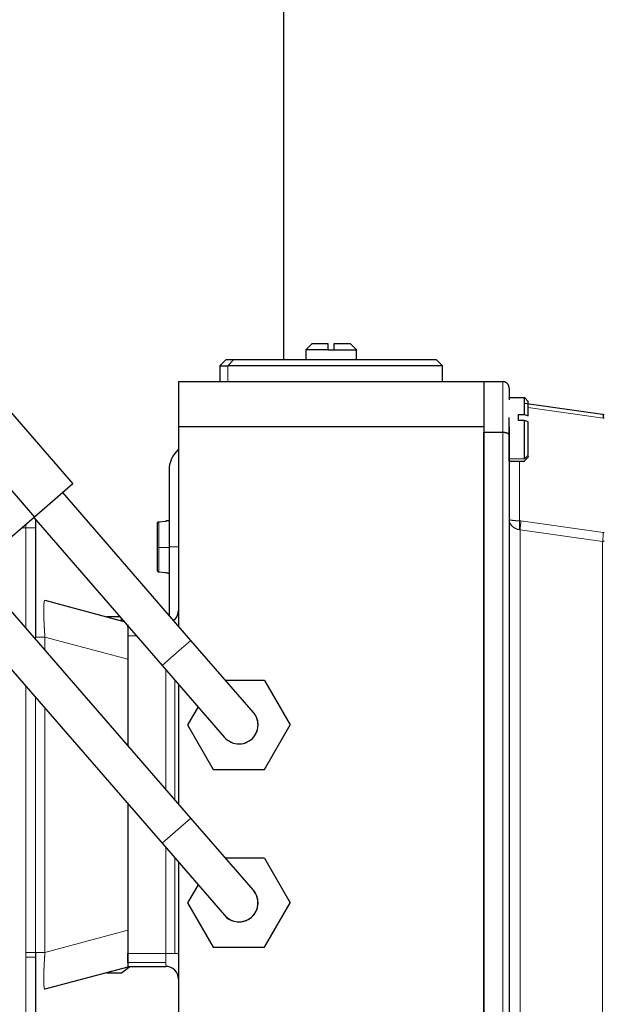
# Model space of a CAD drawing. Header units: inches. Extents: x 0 to 20790, y -12 to 14700.
# Tile 272 of 436: x 11370 to 11461, y 5593 to 5748. Entities that reach past the tile are written whole.
import ezdxf

# ---------------------------------------------------------------- set-up
doc = ezdxf.new("R2010")
doc.units = ezdxf.units.IN
doc.layers.add('1', color=7, linetype='Continuous', true_color=0xffffff)
doc.layers.add('254', color=7, linetype='Continuous', true_color=0xffffff)
doc.styles.add('latin_extended', font='simplex.shx')
doc.dimstyles.get("Standard").update_dxf_attribs({"dimtxt": 0.18, "dimasz": 0.18, "dimexe": 0.18, "dimexo": 0.0625, "dimgap": 0.09, "dimtad": 0, "dimtih": 1, "dimtoh": 1, "dimdec": 4, "dimzin": 0, "dimdsep": 46, "dimtxsty": 'Standard', "dimcen": 0.09, "dimadec": 0, "dimazin": 0, "dimtfac": 1, "dimtdec": 4, "dimtofl": 0, "dimtmove": 0, "dimatfit": 3, "dimfxl": 1, "dimtolj": 1, "dimtzin": 0, "dimarcsym": 0})

# ---------------------------------------------------------------- blocks, each defined once
blk = doc.blocks.new('_U0')
at = {"layer": '254', "color": 3, "linetype": 'Continuous', "lineweight": 13, "transparency": 16777216}
for p, q in [((10849.28, 6803.37), (11850.52, 6803.37)), ((11815.52, 6680.87), (11815.52, 4494.37)), ((10021.49, 4371.87), (11850.52, 4371.87))]:
    blk.add_line(p, q, dxfattribs=at)
at = {"layer": '254', "color": 3, "transparency": 16777216}
for points in [[(11835.94, 6680.87), (11795.11, 6680.87), (11815.52, 6803.37)], [(11795.11, 4494.37), (11835.94, 4494.37), (11815.52, 4371.87)]]:
    blk.add_solid(points, dxfattribs=at)
at = {"layer": 'Defpoints', "color": 0, "transparency": 16777216}
for p in [(10814.28, 6803.37), (9986.49, 4371.87), (11815.52, 4371.87)]:
    blk.add_point(p, dxfattribs=at)
at = {"layer": '254', "color": 2, "lineweight": 13, "transparency": 16777216, "insert": (11631.77, 5371.79), "char_height": 122.5, "attachment_point": 1, "rotation": 90, "style": 'latin_extended'}
blk.add_mtext('\\A1;2432', dxfattribs=at)

msp = doc.modelspace()

# ---------------------------------------------------------------- linework, layer by layer
at = {"layer": '1', "color": 2, "linetype": 'Continuous', "lineweight": 25}
for p, q in [((11410.99, 5752.375), (11410.99, 5694.374)), ((11415.49, 5696.874), (11414.49, 5695.874)), ((11421.49, 5696.874), (11422.49, 5695.874)), ((11414.49, 5695.874), (11414.49, 5694.374)), ((11417.99, 5695.874), (11414.49, 5695.874)), ((11418.99, 5695.874), (11422.49, 5695.874)), ((11422.49, 5694.374), (11422.49, 5695.874)), ((11401.99, 5694.374), (11400.99, 5693.374)), ((11400.99, 5693.374), (11400.99, 5690.874)), ((11400.99, 5693.374), (11402.255, 5693.374)), ((11401.99, 5694.374), (11403.183, 5694.374)), ((11435.99, 5693.374), (11402.255, 5693.374)), ((11403.183, 5694.374), (11434.99, 5694.374)), ((11435.99, 5693.374), (11434.99, 5694.374)), ((11435.99, 5690.874), (11435.99, 5693.374)), ((11394.49, 5690.874), (11394.49, 5683.774)), ((11442.49, 5690.874), (11442.49, 5683.774)), ((11442.49, 5690.874), (11445.49, 5690.874)), ((11446.49, 5689.874), (11446.49, 5688.308)), ((11449.54, 5687.724), (11448.888, 5688.377)), ((11448.89, 5685.695), (11448.89, 5688.308)), ((11448.891, 5687.475), (11461.186, 5685.747)), ((11368.039, 5686.139), (11377.868, 5674.808)), ((11447.99, 5685.695), (11448.89, 5685.695)), ((11448.89, 5684.767), (11447.99, 5684.767)), ((11448.89, 5678.736), (11448.89, 5684.767)), ((11461.465, 5685.125), (11461.298, 5685.153)), ((11394.49, 5683.774), (11394.49, 5652.402)), ((11442.49, 5683.774), (11442.49, 5567.974)), ((11445.49, 5682.874), (11442.49, 5682.874)), ((11442.49, 5568.874), (11442.49, 5682.874)), ((11446.49, 5683.765), (11446.49, 5682.46)), ((11446.49, 5682.46), (11446.49, 5569.289)), ((11361.996, 5680.896), (11371.825, 5669.566)), ((11446.49, 5678.374), (11448.89, 5678.374)), ((11448.763, 5678.247), (11449.618, 5679.102)), ((11392.99, 5676.874), (11392.99, 5664.874)), ((11377.868, 5674.808), (11371.825, 5669.566)), ((11396.427, 5650.171), (11376.262, 5673.415)), ((11371.825, 5669.566), (11362.307, 5661.309)), ((11371.73, 5669.483), (11391.895, 5646.239)), ((11371.99, 5669.183), (11371.99, 5667.874)), ((11391.373, 5668.82), (11392.49, 5668.919)), ((11392.49, 5668.888), (11391.373, 5668.79)), ((11392.99, 5668.993), (11392.49, 5668.949)), ((11371.99, 5667.874), (11371.99, 5651.434)), ((11392.99, 5664.874), (11392.99, 5654.132)), ((11396.427, 5622.171), (11362.402, 5661.392)), ((11391.373, 5660.929), (11392.49, 5660.83)), ((11357.869, 5657.461), (11391.895, 5618.239)), ((11373.473, 5656.477), (11385.902, 5653.147)), ((11385.271, 5653.874), (11383.186, 5653.874)), ((11385.49, 5653.258), (11385.49, 5653.621)), ((11393.905, 5653.46), (11393.717, 5653.295)), ((11386.49, 5652.289), (11386.49, 5652.469)), ((11386.49, 5652.289), (11386.49, 5650.874)), ((11386.49, 5650.874), (11386.49, 5647.193)), ((11406.257, 5638.84), (11396.427, 5650.171)), ((11386.49, 5647.194), (11386.49, 5633.625)), ((11391.895, 5646.239), (11401.724, 5634.908)), ((11408.032, 5643.874), (11401.889, 5643.874)), ((11408.032, 5643.874), (11412.073, 5636.874)), ((11394.49, 5643.246), (11394.49, 5624.403)), ((11397.55, 5639.72), (11395.908, 5636.874)), ((11395.908, 5636.874), (11399.949, 5629.874)), ((11408.032, 5629.874), (11412.073, 5636.874)), ((11399.949, 5629.874), (11408.032, 5629.874)), ((11386.49, 5624.469), (11386.49, 5604.555)), ((11406.257, 5610.84), (11396.427, 5622.171)), ((11391.895, 5618.239), (11401.724, 5606.908)), ((11408.032, 5615.874), (11401.889, 5615.874)), ((11408.032, 5615.874), (11412.073, 5608.874)), ((11394.49, 5615.248), (11394.49, 5567.974)), ((11397.55, 5611.72), (11395.908, 5608.874)), ((11395.908, 5608.874), (11399.949, 5601.874)), ((11408.032, 5601.874), (11412.073, 5608.874)), ((11386.49, 5604.556), (11386.49, 5600.874)), ((11386.49, 5599.46), (11386.49, 5600.874)), ((11399.949, 5601.874), (11408.032, 5601.874)), ((11371.99, 5600.314), (11371.99, 5583.874)), ((11385.49, 5597.874), (11386.824, 5598.874)), ((11386.49, 5599.46), (11386.49, 5598.874)), ((11386.49, 5598.874), (11392.49, 5598.874)), ((11386.49, 5598.76), (11373.473, 5595.272)), ((11383.186, 5597.874), (11385.49, 5597.874))]:
    msp.add_line(p, q, dxfattribs=at)
at = {"layer": '1', "color": 110, "linetype": 'Continuous', "lineweight": 13}
for p, q in [((11402.255, 5693.374), (11403.183, 5694.374)), ((11402.255, 5690.874), (11402.255, 5693.374)), ((11445.49, 5682.874), (11445.49, 5690.874)), ((11461.298, 5685.153), (11449.491, 5686.813)), ((11445.49, 5568.874), (11445.49, 5682.874)), ((11448.89, 5678.736), (11446.49, 5678.736)), ((11448.101, 5668.974), (11448.101, 5678.374)), ((11448.89, 5678.736), (11449.49, 5679.292)), ((11391.373, 5664.773), (11391.373, 5668.79)), ((11448.324, 5668.949), (11461.298, 5667.126)), ((11369.876, 5667.874), (11370.49, 5667.874)), ((11370.49, 5667.874), (11370.49, 5668.408)), ((11371.99, 5667.874), (11370.49, 5667.874)), ((11370.49, 5652.068), (11370.49, 5667.874)), ((11461.186, 5665.739), (11448.212, 5667.562)), ((11448.212, 5584.187), (11448.212, 5667.562)), ((11461.186, 5586.01), (11461.186, 5665.739)), ((11391.373, 5660.929), (11391.373, 5664.773)), ((11391.373, 5664.773), (11392.99, 5664.77)), ((11392.99, 5664.874), (11394.49, 5664.874)), ((11386.647, 5652.289), (11386.49, 5652.289)), ((11371.991, 5650.682), (11371.991, 5650.339)), ((11386.49, 5647.194), (11373.473, 5650.682)), ((11373.473, 5650.682), (11373.473, 5648.63)), ((11386.49, 5650.874), (11387.874, 5650.874)), ((11394.561, 5648.552), (11396.427, 5650.171)), ((11391.895, 5646.239), (11394.561, 5648.552)), ((11392.49, 5626.708), (11392.49, 5645.552)), ((11393.905, 5643.922), (11393.905, 5625.079)), ((11370.491, 5601.067), (11370.491, 5642.912)), ((11371.991, 5641.183), (11371.991, 5601.067)), ((11373.473, 5639.474), (11373.473, 5601.067)), ((11391.895, 5618.239), (11396.427, 5622.171)), ((11392.49, 5600.874), (11392.49, 5617.553)), ((11393.905, 5615.923), (11393.905, 5600.874)), ((11386.49, 5604.555), (11373.473, 5601.067)), ((11393.905, 5600.874), (11392.49, 5600.874)), ((11392.49, 5600.874), (11392.49, 5599.46)), ((11394.49, 5600.874), (11393.905, 5600.874)), ((11370.49, 5583.874), (11370.49, 5600.314)), ((11392.49, 5599.46), (11386.49, 5599.46)), ((11392.49, 5598.874), (11392.49, 5599.46))]:
    msp.add_line(p, q, dxfattribs=at)
at = {"layer": '1', "color": 2, "linetype": 'Continuous', "lineweight": 25}
for centre, radius, start, end in [((11397.49, 5676.874), 4.5, 131.81091, 180), ((11392.49, 5654.874), 2, 315, 0), ((11403.99, 5636.874), 3, 0, 40.94437), ((11403.99, 5636.874), 3, 321.1187, 40.94308), ((11403.99, 5636.874), 3, 321.11438, 0), ((11403.99, 5636.874), 3, 220.93745, 321.1187), ((11403.99, 5608.874), 3, 220.94234, 40.94234), ((11403.99, 5608.874), 3, 0, 40.94437), ((11403.99, 5608.874), 3, 220.93875, 0), ((11392.49, 5596.874), 2, 45, 90), ((11392.49, 5596.874), 2, 0, 45)]:
    msp.add_arc(centre, radius, start, end, dxfattribs=at)
for points, degree in [([(11415.49, 5696.874), (11415.491, 5696.874), (11415.493, 5696.874)], 2), ([(11417.99, 5696.874), (11417.99, 5695.874)], 1), ([(11418.99, 5695.874), (11418.99, 5696.874)], 1), ([(11421.488, 5696.874), (11421.49, 5696.874), (11421.491, 5696.874)], 2), ([(11417.99, 5695.874), (11418.156, 5695.874), (11418.324, 5695.874), (11418.491, 5695.874)], 3), ([(11418.491, 5695.874), (11418.658, 5695.874), (11418.825, 5695.874), (11418.99, 5695.874)], 3), ([(11394.49, 5690.874), (11442.49, 5690.874)], 1), ([(11448.89, 5688.308), (11446.49, 5688.308)], 1), ([(11447.99, 5685.24), (11447.99, 5685.395), (11447.99, 5685.547), (11447.99, 5685.695)], 3), ([(11446.49, 5678.736), (11446.49, 5679.094), (11446.49, 5680.511), (11446.49, 5682.309), (11446.49, 5684.322), (11446.49, 5685.233)], 2), ([(11447.99, 5684.767), (11447.99, 5684.928), (11447.99, 5685.086), (11447.99, 5685.24)], 3), ([(11442.49, 5683.774), (11394.49, 5683.774)], 1), ([(11446.49, 5678.386), (11446.49, 5678.383), (11446.49, 5678.736)], 2), ([(11391.19, 5661.161), (11391.19, 5668.619)], 1), ([(11391.19, 5661.13), (11391.19, 5661.247), (11391.19, 5662.135), (11391.19, 5664.77), (11391.19, 5667.455), (11391.19, 5668.428), (11391.19, 5668.588)], 3), ([(11392.49, 5668.948), (11392.49, 5668.943), (11392.49, 5668.923), (11392.49, 5668.888)], 3), ([(11448.212, 5667.562), (11448.175, 5667.573), (11448.138, 5667.581), (11448.101, 5667.587)], 3), ([(11461.465, 5665.72), (11461.373, 5665.725), (11461.28, 5665.731), (11461.186, 5665.739)], 3), ([(11392.49, 5660.83), (11392.49, 5660.805), (11392.49, 5660.796), (11392.49, 5660.801)], 3), ([(11392.49, 5660.799), (11392.99, 5660.756)], 1), ([(11386.49, 5604.555), (11386.49, 5603.389), (11386.49, 5601.281), (11386.49, 5599.647), (11386.49, 5598.76), (11386.49, 5598.76)], 2)]:
    msp.add_open_spline(points, degree=degree, dxfattribs=at)
for points, degree, knots in [([(11415.493, 5696.874), (11415.542, 5696.874), (11416.58, 5696.874), (11417.495, 5696.874), (11417.99, 5696.874)], 2, [0, 0, 0, 0.5, 0.75, 1, 1, 1]), ([(11418.99, 5696.874), (11419.485, 5696.874), (11420.4, 5696.874), (11421.439, 5696.874), (11421.488, 5696.874)], 2, [0, 0, 0, 0.25, 0.5, 1, 1, 1]), ([(11446.49, 5689.874), (11446.49, 5689.879), (11446.49, 5689.889), (11446.49, 5689.904), (11446.49, 5689.918), (11446.489, 5689.932), (11446.488, 5689.946), (11446.487, 5689.96), (11446.486, 5689.973), (11446.484, 5689.987), (11446.483, 5690), (11446.481, 5690.012), (11446.479, 5690.025), (11446.477, 5690.037), (11446.475, 5690.049), (11446.473, 5690.061), (11446.471, 5690.073), (11446.468, 5690.084), (11446.466, 5690.095), (11446.463, 5690.106), (11446.461, 5690.117), (11446.458, 5690.127), (11446.455, 5690.137), (11446.453, 5690.147), (11446.45, 5690.157), (11446.447, 5690.166), (11446.444, 5690.175), (11446.441, 5690.184), (11446.438, 5690.193), (11446.435, 5690.202), (11446.432, 5690.21), (11446.43, 5690.218), (11446.427, 5690.226), (11446.424, 5690.234), (11446.421, 5690.241), (11446.418, 5690.248), (11446.405, 5690.279), (11446.381, 5690.332), (11446.341, 5690.403), (11446.297, 5690.467), (11446.25, 5690.526), (11446.21, 5690.57), (11446.176, 5690.603), (11446.15, 5690.626), (11446.124, 5690.648), (11446.097, 5690.67), (11446.069, 5690.69), (11446.041, 5690.709), (11446.011, 5690.728), (11445.982, 5690.745), (11445.952, 5690.761), (11445.921, 5690.776), (11445.891, 5690.79), (11445.859, 5690.803), (11445.828, 5690.815), (11445.797, 5690.826), (11445.766, 5690.835), (11445.734, 5690.844), (11445.703, 5690.851), (11445.672, 5690.857), (11445.641, 5690.863), (11445.61, 5690.867), (11445.58, 5690.87), (11445.55, 5690.873), (11445.52, 5690.874), (11445.5, 5690.874), (11445.49, 5690.874)], 3, [0, 0, 0, 0, 0.0097989, 0.019458, 0.0289767, 0.0383541, 0.0475895, 0.0566824, 0.0656322, 0.0744385, 0.0831008, 0.0916187, 0.099992, 0.1082204, 0.1163037, 0.1242418, 0.1320346, 0.139682, 0.147184, 0.1545407, 0.1617521, 0.1688183, 0.1757394, 0.1825157, 0.1891473, 0.1956344, 0.2019773, 0.2081762, 0.2142315, 0.2201434, 0.2259123, 0.2315386, 0.2370225, 0.2423645, 0.2475649, 0.2526241, 0.2575426, 0.3129843, 0.3659777, 0.4164708, 0.464443, 0.5099024, 0.5318744, 0.5538066, 0.57569, 0.5975107, 0.6192545, 0.6409074, 0.6624549, 0.6838827, 0.7051766, 0.7263225, 0.7473066, 0.7681155, 0.7887362, 0.8091559, 0.8293628, 0.8493453, 0.8690928, 0.8885952, 0.9078432, 0.9268283, 0.9455429, 0.9639802, 0.9821342, 1, 1, 1, 1]), ([(11446.49, 5688.306), (11446.49, 5688.364), (11446.49, 5688.379), (11446.49, 5688.013)], 2, [0, 0, 0, 0.2752638, 1, 1, 1]), ([(11448.89, 5685.695), (11448.994, 5685.656), (11449.194, 5685.581), (11449.394, 5685.506), (11449.49, 5685.47)], 3, [0, 0, 0, 0, 0.5156033, 1, 1, 1, 1]), ([(11461.186, 5685.747), (11461.197, 5685.745), (11461.217, 5685.742), (11461.249, 5685.738), (11461.28, 5685.733), (11461.311, 5685.728), (11461.342, 5685.723), (11461.373, 5685.717), (11461.403, 5685.711), (11461.434, 5685.706), (11461.455, 5685.702), (11461.465, 5685.7)], 3, [0, 0, 0, 0, 0.1113068, 0.2225658, 0.3337767, 0.4449387, 0.5560515, 0.6671146, 0.7781273, 0.8890893, 1, 1, 1, 1]), ([(11461.186, 5685.747), (11461.204, 5685.744), (11461.228, 5685.722), (11461.253, 5685.656), (11461.269, 5685.588), (11461.282, 5685.503), (11461.294, 5685.369), (11461.298, 5685.245), (11461.298, 5685.153)], 3, [0, 0, 0, 0, 0.25, 0.375, 0.5, 0.625, 0.75, 1, 1, 1, 1]), ([(11449.49, 5684.542), (11449.394, 5684.578), (11449.194, 5684.654), (11448.994, 5684.729), (11448.89, 5684.767)], 3, [0, 0, 0, 0, 0.4843967, 1, 1, 1, 1]), ([(11446.49, 5682.46), (11446.49, 5682.462), (11446.49, 5682.466), (11446.49, 5682.472), (11446.49, 5682.478), (11446.489, 5682.484), (11446.488, 5682.49), (11446.487, 5682.496), (11446.486, 5682.501), (11446.484, 5682.507), (11446.483, 5682.512), (11446.481, 5682.517), (11446.479, 5682.522), (11446.477, 5682.527), (11446.475, 5682.532), (11446.473, 5682.537), (11446.471, 5682.542), (11446.468, 5682.547), (11446.466, 5682.551), (11446.463, 5682.556), (11446.461, 5682.56), (11446.458, 5682.565), (11446.455, 5682.569), (11446.453, 5682.573), (11446.45, 5682.577), (11446.447, 5682.581), (11446.444, 5682.585), (11446.441, 5682.589), (11446.438, 5682.592), (11446.435, 5682.596), (11446.432, 5682.599), (11446.43, 5682.603), (11446.427, 5682.606), (11446.424, 5682.609), (11446.421, 5682.612), (11446.418, 5682.615), (11446.405, 5682.628), (11446.381, 5682.65), (11446.341, 5682.679), (11446.297, 5682.706), (11446.25, 5682.73), (11446.21, 5682.748), (11446.176, 5682.762), (11446.15, 5682.772), (11446.124, 5682.781), (11446.097, 5682.789), (11446.069, 5682.798), (11446.041, 5682.806), (11446.011, 5682.813), (11445.982, 5682.82), (11445.952, 5682.827), (11445.921, 5682.833), (11445.891, 5682.839), (11445.859, 5682.844), (11445.828, 5682.849), (11445.797, 5682.853), (11445.766, 5682.857), (11445.734, 5682.861), (11445.703, 5682.864), (11445.672, 5682.867), (11445.641, 5682.869), (11445.61, 5682.871), (11445.58, 5682.873), (11445.55, 5682.874), (11445.52, 5682.874), (11445.5, 5682.874), (11445.49, 5682.874)], 3, [0, 0, 0, 0, 0.0097989, 0.019458, 0.0289767, 0.0383541, 0.0475895, 0.0566824, 0.0656322, 0.0744385, 0.0831008, 0.0916187, 0.099992, 0.1082204, 0.1163037, 0.1242418, 0.1320346, 0.139682, 0.147184, 0.1545407, 0.1617521, 0.1688183, 0.1757394, 0.1825157, 0.1891473, 0.1956344, 0.2019773, 0.2081762, 0.2142315, 0.2201434, 0.2259123, 0.2315386, 0.2370225, 0.2423645, 0.2475649, 0.2526241, 0.2575426, 0.3129843, 0.3659777, 0.4164708, 0.464443, 0.5099024, 0.5318744, 0.5538066, 0.57569, 0.5975107, 0.6192545, 0.6409074, 0.6624549, 0.6838827, 0.7051766, 0.7263225, 0.7473066, 0.7681155, 0.7887362, 0.8091559, 0.8293628, 0.8493453, 0.8690928, 0.8885952, 0.9078432, 0.9268283, 0.9455429, 0.9639802, 0.9821342, 1, 1, 1, 1]), ([(11391.19, 5668.619), (11391.19, 5668.621), (11391.191, 5668.626), (11391.191, 5668.633), (11391.191, 5668.639), (11391.192, 5668.646), (11391.193, 5668.653), (11391.194, 5668.659), (11391.196, 5668.665), (11391.197, 5668.671), (11391.199, 5668.677), (11391.201, 5668.683), (11391.203, 5668.688), (11391.205, 5668.693), (11391.207, 5668.698), (11391.209, 5668.703), (11391.211, 5668.708), (11391.213, 5668.712), (11391.215, 5668.716), (11391.217, 5668.72), (11391.22, 5668.724), (11391.222, 5668.727), (11391.224, 5668.73), (11391.226, 5668.734), (11391.228, 5668.736), (11391.23, 5668.739), (11391.232, 5668.742), (11391.233, 5668.744), (11391.235, 5668.746), (11391.237, 5668.748), (11391.238, 5668.75), (11391.239, 5668.751), (11391.241, 5668.752), (11391.242, 5668.754), (11391.246, 5668.758), (11391.253, 5668.766), (11391.265, 5668.776), (11391.277, 5668.785), (11391.29, 5668.794), (11391.303, 5668.801), (11391.317, 5668.807), (11391.331, 5668.812), (11391.345, 5668.816), (11391.359, 5668.819), (11391.368, 5668.82), (11391.373, 5668.82)], 3, [0, 0, 0, 0, 0.0236378, 0.0469578, 0.0699295, 0.0925235, 0.1147114, 0.1364665, 0.157763, 0.1785769, 0.1988854, 0.2186675, 0.2379034, 0.2565751, 0.2746661, 0.292161, 0.3090462, 0.3253095, 0.3409396, 0.3559269, 0.3702628, 0.3839397, 0.396951, 0.4092913, 0.4209557, 0.4319402, 0.4422416, 0.4518571, 0.4607847, 0.4690225, 0.4765693, 0.4834241, 0.4895863, 0.4950553, 0.499831, 0.5515189, 0.6032063, 0.6547462, 0.7059934, 0.7568065, 0.807051, 0.8566012, 0.9053424, 0.9531717, 1, 1, 1, 1]), ([(11391.373, 5668.79), (11391.371, 5668.789), (11391.366, 5668.789), (11391.358, 5668.788), (11391.351, 5668.786), (11391.344, 5668.785), (11391.336, 5668.783), (11391.329, 5668.781), (11391.322, 5668.778), (11391.314, 5668.775), (11391.307, 5668.772), (11391.3, 5668.769), (11391.293, 5668.765), (11391.286, 5668.761), (11391.279, 5668.756), (11391.273, 5668.752), (11391.266, 5668.747), (11391.26, 5668.742), (11391.254, 5668.736), (11391.248, 5668.731), (11391.244, 5668.726), (11391.241, 5668.722), (11391.238, 5668.719), (11391.235, 5668.715), (11391.231, 5668.71), (11391.227, 5668.705), (11391.223, 5668.699), (11391.219, 5668.692), (11391.214, 5668.684), (11391.21, 5668.675), (11391.205, 5668.665), (11391.201, 5668.654), (11391.198, 5668.642), (11391.195, 5668.63), (11391.192, 5668.616), (11391.191, 5668.602), (11391.191, 5668.593), (11391.19, 5668.588)], 3, [0, 0, 0, 0, 0.0244363, 0.0491593, 0.0741576, 0.0994186, 0.1249288, 0.1506737, 0.1766377, 0.2028043, 0.2291564, 0.2556757, 0.2823435, 0.3091403, 0.336046, 0.3630402, 0.3901021, 0.4172106, 0.4443443, 0.4714821, 0.4986028, 0.5093044, 0.5229555, 0.5395508, 0.5590799, 0.5815247, 0.6068572, 0.6350362, 0.666005, 0.6996875, 0.7359859, 0.7747782, 0.8159157, 0.8592226, 0.9044957, 0.9515056, 1, 1, 1, 1]), ([(11391.373, 5660.959), (11391.371, 5660.959), (11391.366, 5660.96), (11391.359, 5660.961), (11391.351, 5660.962), (11391.344, 5660.964), (11391.337, 5660.966), (11391.329, 5660.968), (11391.322, 5660.971), (11391.315, 5660.974), (11391.307, 5660.977), (11391.3, 5660.98), (11391.293, 5660.984), (11391.286, 5660.988), (11391.28, 5660.992), (11391.273, 5660.997), (11391.267, 5661.002), (11391.26, 5661.007), (11391.254, 5661.012), (11391.249, 5661.018), (11391.244, 5661.023), (11391.241, 5661.027), (11391.238, 5661.03), (11391.235, 5661.034), (11391.231, 5661.038), (11391.227, 5661.044), (11391.223, 5661.05), (11391.219, 5661.057), (11391.214, 5661.065), (11391.21, 5661.074), (11391.205, 5661.084), (11391.201, 5661.095), (11391.198, 5661.107), (11391.195, 5661.119), (11391.192, 5661.133), (11391.191, 5661.146), (11391.191, 5661.156), (11391.19, 5661.161)], 3, [0, 0, 0, 0, 0.0244745, 0.0492329, 0.0742634, 0.0995535, 0.1250891, 0.1508557, 0.1768374, 0.2030176, 0.2293788, 0.2559028, 0.2825704, 0.3093623, 0.3362581, 0.3632373, 0.390279, 0.4173622, 0.4444654, 0.4715675, 0.4986472, 0.5093681, 0.5230353, 0.5396438, 0.5591831, 0.5816351, 0.6069718, 0.6351523, 0.6661195, 0.6997976, 0.7360888, 0.7748709, 0.8159955, 0.8592866, 0.904541, 0.9515296, 1, 1, 1, 1]), ([(11391.19, 5661.13), (11391.19, 5661.128), (11391.191, 5661.123), (11391.191, 5661.116), (11391.191, 5661.109), (11391.192, 5661.103), (11391.193, 5661.096), (11391.194, 5661.09), (11391.196, 5661.084), (11391.197, 5661.078), (11391.199, 5661.072), (11391.201, 5661.066), (11391.203, 5661.061), (11391.205, 5661.055), (11391.207, 5661.05), (11391.209, 5661.046), (11391.211, 5661.041), (11391.213, 5661.037), (11391.215, 5661.033), (11391.217, 5661.029), (11391.22, 5661.025), (11391.222, 5661.022), (11391.224, 5661.018), (11391.226, 5661.015), (11391.228, 5661.012), (11391.23, 5661.01), (11391.232, 5661.007), (11391.233, 5661.005), (11391.235, 5661.003), (11391.237, 5661.001), (11391.238, 5660.999), (11391.239, 5660.998), (11391.241, 5660.996), (11391.242, 5660.995), (11391.246, 5660.99), (11391.253, 5660.983), (11391.265, 5660.973), (11391.277, 5660.963), (11391.29, 5660.955), (11391.303, 5660.948), (11391.317, 5660.942), (11391.331, 5660.937), (11391.345, 5660.933), (11391.359, 5660.93), (11391.368, 5660.929), (11391.373, 5660.929)], 3, [0, 0, 0, 0, 0.0236378, 0.0469578, 0.0699295, 0.0925235, 0.1147114, 0.1364665, 0.157763, 0.1785769, 0.1988854, 0.2186675, 0.2379034, 0.2565751, 0.2746661, 0.292161, 0.3090462, 0.3253095, 0.3409396, 0.3559269, 0.3702628, 0.3839397, 0.396951, 0.4092913, 0.4209557, 0.4319402, 0.4422416, 0.4518571, 0.4607847, 0.4690225, 0.4765693, 0.4834241, 0.4895863, 0.4950553, 0.499831, 0.5515189, 0.6032063, 0.6547462, 0.7059934, 0.7568065, 0.807051, 0.8566012, 0.9053424, 0.9531717, 1, 1, 1, 1]), ([(11386.49, 5652.637), (11386.49, 5652.604), (11386.49, 5652.147), (11386.49, 5650.545), (11386.49, 5648.383), (11386.49, 5647.194)], 2, [0, 0, 0, 0.0275361, 0.3516907, 0.6758454, 1, 1, 1]), ([(11371.99, 5651.434), (11371.99, 5651.346), (11371.99, 5651.177), (11371.991, 5650.925), (11371.991, 5650.763), (11371.991, 5650.682)], 3, [0, 0, 0, 0, 0.355, 0.675, 1, 1, 1, 1]), ([(11371.991, 5601.067), (11371.991, 5600.978), (11371.991, 5600.808), (11371.99, 5600.557), (11371.99, 5600.396), (11371.99, 5600.314)], 3, [0, 0, 0, 0, 0.3550081, 0.6750154, 1, 1, 1, 1])]:
    msp.add_open_spline(points, degree=degree, knots=knots, dxfattribs=at)
for points, weights in [([(11449.49, 5685.47), (11449.49, 5687.774), (11449.49, 5687.774)], [0.957499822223, 0.792720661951, 0.889154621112]), ([(11449.49, 5679.292), (11449.49, 5680.757), (11449.49, 5684.542)], [1, 0.730173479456, 0.957499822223])]:
    msp.add_rational_spline(points, weights, degree=2, dxfattribs=at)
at = {"layer": '1', "color": 110, "linetype": 'Continuous', "lineweight": 13}
for points, knots in [([(11446.49, 5669.212), (11446.49, 5669.211), (11446.491, 5669.209), (11446.491, 5669.207), (11446.492, 5669.204), (11446.492, 5669.201), (11446.493, 5669.199), (11446.495, 5669.196), (11446.496, 5669.194), (11446.498, 5669.191), (11446.5, 5669.189), (11446.502, 5669.186), (11446.504, 5669.184), (11446.506, 5669.181), (11446.509, 5669.179), (11446.511, 5669.177), (11446.514, 5669.174), (11446.517, 5669.172), (11446.52, 5669.17), (11446.523, 5669.168), (11446.527, 5669.166), (11446.53, 5669.164), (11446.533, 5669.162), (11446.537, 5669.16), (11446.54, 5669.158), (11446.544, 5669.156), (11446.548, 5669.154), (11446.552, 5669.152), (11446.555, 5669.151), (11446.559, 5669.149), (11446.563, 5669.147), (11446.567, 5669.145), (11446.571, 5669.144), (11446.575, 5669.142), (11446.579, 5669.141), (11446.583, 5669.139), (11446.595, 5669.135), (11446.616, 5669.127), (11446.648, 5669.117), (11446.683, 5669.108), (11446.72, 5669.099), (11446.76, 5669.09), (11446.8, 5669.082), (11446.842, 5669.075), (11446.88, 5669.068), (11446.913, 5669.063), (11446.941, 5669.059), (11446.969, 5669.056), (11446.998, 5669.052), (11447.028, 5669.048), (11447.058, 5669.045), (11447.089, 5669.041), (11447.12, 5669.037), (11447.153, 5669.033), (11447.186, 5669.03), (11447.219, 5669.026), (11447.253, 5669.023), (11447.287, 5669.019), (11447.322, 5669.016), (11447.357, 5669.012), (11447.393, 5669.009), (11447.429, 5669.006), (11447.465, 5669.003), (11447.502, 5669.001), (11447.539, 5668.998), (11447.576, 5668.996), (11447.614, 5668.993), (11447.651, 5668.991), (11447.689, 5668.989), (11447.726, 5668.987), (11447.764, 5668.985), (11447.802, 5668.984), (11447.839, 5668.982), (11447.877, 5668.981), (11447.915, 5668.979), (11447.952, 5668.978), (11447.989, 5668.977), (11448.027, 5668.976), (11448.064, 5668.975), (11448.088, 5668.974), (11448.101, 5668.974)], [0, 0, 0, 0, 0.0090604, 0.018007, 0.0268395, 0.0355577, 0.0441615, 0.0526507, 0.0610252, 0.069285, 0.0774299, 0.0854599, 0.0933749, 0.1011749, 0.1088599, 0.1164298, 0.1238848, 0.1312249, 0.13845, 0.1455603, 0.1525557, 0.1594365, 0.1662027, 0.1728544, 0.1793917, 0.1858147, 0.1921236, 0.1983185, 0.2043996, 0.210367, 0.2162209, 0.2219614, 0.2275887, 0.233103, 0.2385046, 0.2437935, 0.24897, 0.284392, 0.3186901, 0.3518605, 0.3839021, 0.4148162, 0.4446071, 0.4732809, 0.5008466, 0.5175969, 0.5340315, 0.5502308, 0.5663189, 0.5822953, 0.598158, 0.6139052, 0.6295347, 0.6450445, 0.6604324, 0.6756964, 0.6908342, 0.7058438, 0.7207231, 0.7354699, 0.7500821, 0.7645578, 0.778895, 0.7930918, 0.8071463, 0.8210567, 0.8348216, 0.8484392, 0.8619083, 0.8752275, 0.8883956, 0.9014116, 0.9142747, 0.9269842, 0.9395396, 0.9519405, 0.9641869, 0.9762787, 0.9882162, 1, 1, 1, 1]), ([(11448.101, 5667.587), (11448.094, 5667.588), (11448.082, 5667.59), (11448.063, 5667.594), (11448.044, 5667.597), (11448.025, 5667.601), (11448.006, 5667.605), (11447.987, 5667.609), (11447.968, 5667.613), (11447.949, 5667.617), (11447.93, 5667.622), (11447.911, 5667.626), (11447.892, 5667.631), (11447.873, 5667.636), (11447.854, 5667.641), (11447.836, 5667.646), (11447.817, 5667.652), (11447.798, 5667.658), (11447.78, 5667.663), (11447.761, 5667.669), (11447.742, 5667.675), (11447.724, 5667.682), (11447.705, 5667.688), (11447.687, 5667.694), (11447.669, 5667.701), (11447.65, 5667.708), (11447.632, 5667.715), (11447.614, 5667.722), (11447.596, 5667.73), (11447.578, 5667.737), (11447.56, 5667.745), (11447.543, 5667.753), (11447.5, 5667.772), (11447.434, 5667.804), (11447.344, 5667.853), (11447.256, 5667.907), (11447.186, 5667.956), (11447.132, 5667.996), (11447.094, 5668.026), (11447.059, 5668.055), (11447.026, 5668.083), (11446.996, 5668.111), (11446.967, 5668.139), (11446.94, 5668.166), (11446.914, 5668.193), (11446.866, 5668.245), (11446.799, 5668.325), (11446.719, 5668.44), (11446.646, 5668.566), (11446.603, 5668.661), (11446.58, 5668.721), (11446.573, 5668.742), (11446.565, 5668.764), (11446.557, 5668.787), (11446.55, 5668.811), (11446.543, 5668.836), (11446.536, 5668.862), (11446.529, 5668.889), (11446.522, 5668.917), (11446.516, 5668.946), (11446.511, 5668.976), (11446.506, 5669.007), (11446.501, 5669.038), (11446.498, 5669.071), (11446.495, 5669.105), (11446.492, 5669.14), (11446.491, 5669.176), (11446.491, 5669.2), (11446.49, 5669.212)], [0, 0, 0, 0, 0.0060783, 0.0121777, 0.0182981, 0.0244396, 0.0306023, 0.0367862, 0.0429912, 0.0492175, 0.055465, 0.0617337, 0.0680237, 0.0743349, 0.0806673, 0.0870209, 0.0933957, 0.0997918, 0.1062089, 0.1126472, 0.1191066, 0.1255871, 0.1320886, 0.1386112, 0.1451546, 0.1517191, 0.1583044, 0.1649105, 0.1715374, 0.1781851, 0.1848535, 0.1915425, 0.1982522, 0.2329474, 0.2692787, 0.3071904, 0.3466185, 0.3656454, 0.3840458, 0.4018307, 0.4190118, 0.4356009, 0.4516364, 0.4672735, 0.4825267, 0.4973856, 0.5540501, 0.6149629, 0.6801485, 0.7495931, 0.7595843, 0.7700317, 0.7809366, 0.7923003, 0.8041241, 0.8164091, 0.8291563, 0.8423666, 0.8560407, 0.8701792, 0.8847825, 0.8998506, 0.9153836, 0.9313811, 0.9478426, 0.9647671, 0.9821534, 1, 1, 1, 1]), ([(11448.101, 5667.587), (11448.124, 5667.879), (11448.14, 5668.318), (11448.121, 5668.756), (11448.106, 5668.922), (11448.101, 5668.974)], [0, 0, 0, 0, 0.5714286, 0.8571429, 1, 1, 1, 1]), ([(11448.212, 5667.562), (11448.228, 5667.676), (11448.264, 5667.961), (11448.31, 5668.454), (11448.324, 5668.787), (11448.324, 5668.949)], [0, 0, 0, 0, 0.2222222, 0.5555556, 1, 1, 1, 1]), ([(11461.298, 5667.126), (11461.298, 5667.034), (11461.294, 5666.884), (11461.282, 5666.663), (11461.269, 5666.489), (11461.253, 5666.308), (11461.228, 5666.059), (11461.204, 5665.867), (11461.186, 5665.739)], [0, 0, 0, 0, 0.25, 0.375, 0.5, 0.625, 0.75, 1, 1, 1, 1]), ([(11373.473, 5656.477), (11373.472, 5656.477), (11373.47, 5656.478), (11373.467, 5656.478), (11373.464, 5656.478), (11373.461, 5656.478), (11373.458, 5656.478), (11373.455, 5656.478), (11373.452, 5656.477), (11373.45, 5656.476), (11373.447, 5656.474), (11373.444, 5656.473), (11373.441, 5656.471), (11373.439, 5656.469), (11373.436, 5656.467), (11373.434, 5656.464), (11373.431, 5656.461), (11373.428, 5656.458), (11373.426, 5656.455), (11373.423, 5656.451), (11373.421, 5656.447), (11373.418, 5656.443), (11373.416, 5656.439), (11373.414, 5656.435), (11373.411, 5656.43), (11373.409, 5656.425), (11373.406, 5656.42), (11373.404, 5656.414), (11373.402, 5656.408), (11373.4, 5656.402), (11373.397, 5656.396), (11373.395, 5656.39), (11373.393, 5656.383), (11373.391, 5656.376), (11373.389, 5656.369), (11373.386, 5656.362), (11373.384, 5656.354), (11373.382, 5656.346), (11373.38, 5656.338), (11373.378, 5656.33), (11373.376, 5656.322), (11373.374, 5656.313), (11373.372, 5656.304), (11373.37, 5656.295), (11373.368, 5656.285), (11373.366, 5656.276), (11373.364, 5656.266), (11373.362, 5656.256), (11373.36, 5656.246), (11373.359, 5656.235), (11373.357, 5656.224), (11373.355, 5656.214), (11373.353, 5656.202), (11373.351, 5656.191), (11373.35, 5656.18), (11373.348, 5656.168), (11373.346, 5656.156), (11373.344, 5656.144), (11373.343, 5656.131), (11373.341, 5656.119), (11373.339, 5656.106), (11373.338, 5656.093), (11373.336, 5656.08), (11373.334, 5656.067), (11373.333, 5656.053), (11373.331, 5656.039), (11373.33, 5656.025), (11373.328, 5656.011), (11373.327, 5655.997), (11373.325, 5655.982), (11373.324, 5655.968), (11373.322, 5655.953), (11373.321, 5655.938), (11373.319, 5655.923), (11373.318, 5655.907), (11373.317, 5655.892), (11373.315, 5655.876), (11373.314, 5655.86), (11373.313, 5655.844), (11373.311, 5655.828), (11373.31, 5655.811), (11373.309, 5655.794), (11373.308, 5655.778), (11373.306, 5655.761), (11373.305, 5655.744), (11373.304, 5655.726), (11373.303, 5655.709), (11373.302, 5655.691), (11373.301, 5655.674), (11373.3, 5655.656), (11373.298, 5655.638), (11373.297, 5655.619), (11373.296, 5655.601), (11373.295, 5655.583), (11373.294, 5655.564), (11373.293, 5655.545), (11373.292, 5655.526), (11373.292, 5655.507), (11373.291, 5655.488), (11373.29, 5655.469), (11373.289, 5655.449), (11373.288, 5655.43), (11373.287, 5655.41), (11373.287, 5655.39), (11373.286, 5655.37), (11373.285, 5655.35), (11373.284, 5655.329), (11373.284, 5655.309), (11373.283, 5655.289), (11373.283, 5655.268), (11373.282, 5655.247), (11373.281, 5655.226), (11373.281, 5655.205), (11373.28, 5655.184), (11373.28, 5655.163), (11373.28, 5655.142), (11373.279, 5655.12), (11373.279, 5655.099), (11373.278, 5655.077), (11373.278, 5655.055), (11373.278, 5655.033), (11373.278, 5655.012), (11373.277, 5654.989), (11373.277, 5654.967), (11373.277, 5654.945), (11373.277, 5654.923), (11373.277, 5654.9), (11373.277, 5654.878), (11373.277, 5654.855), (11373.277, 5654.832), (11373.277, 5654.809), (11373.277, 5654.786), (11373.277, 5654.763), (11373.277, 5654.739), (11373.277, 5654.716), (11373.278, 5654.692), (11373.278, 5654.668), (11373.278, 5654.643), (11373.278, 5654.619), (11373.279, 5654.594), (11373.279, 5654.569), (11373.28, 5654.544), (11373.28, 5654.519), (11373.28, 5654.494), (11373.281, 5654.468), (11373.281, 5654.443), (11373.282, 5654.417), (11373.283, 5654.39), (11373.283, 5654.364), (11373.284, 5654.338), (11373.284, 5654.311), (11373.285, 5654.284), (11373.286, 5654.257), (11373.287, 5654.23), (11373.287, 5654.202), (11373.288, 5654.175), (11373.289, 5654.147), (11373.29, 5654.119), (11373.291, 5654.091), (11373.292, 5654.063), (11373.292, 5654.034), (11373.293, 5654.005), (11373.294, 5653.977), (11373.295, 5653.948), (11373.296, 5653.918), (11373.297, 5653.889), (11373.298, 5653.859), (11373.3, 5653.83), (11373.301, 5653.8), (11373.302, 5653.77), (11373.303, 5653.739), (11373.304, 5653.709), (11373.305, 5653.678), (11373.306, 5653.648), (11373.308, 5653.617), (11373.309, 5653.586), (11373.31, 5653.554), (11373.311, 5653.523), (11373.313, 5653.491), (11373.314, 5653.46), (11373.315, 5653.428), (11373.317, 5653.396), (11373.318, 5653.364), (11373.319, 5653.331), (11373.321, 5653.299), (11373.322, 5653.266), (11373.324, 5653.233), (11373.325, 5653.2), (11373.327, 5653.167), (11373.328, 5653.134), (11373.33, 5653.1), (11373.331, 5653.067), (11373.333, 5653.033), (11373.334, 5652.999), (11373.336, 5652.965), (11373.338, 5652.931), (11373.339, 5652.896), (11373.341, 5652.862), (11373.343, 5652.827), (11373.344, 5652.793), (11373.346, 5652.758), (11373.348, 5652.723), (11373.35, 5652.688), (11373.351, 5652.652), (11373.353, 5652.617), (11373.355, 5652.581), (11373.357, 5652.546), (11373.359, 5652.51), (11373.36, 5652.474), (11373.362, 5652.438), (11373.364, 5652.402), (11373.366, 5652.366), (11373.368, 5652.329), (11373.37, 5652.293), (11373.372, 5652.256), (11373.374, 5652.22), (11373.376, 5652.183), (11373.378, 5652.146), (11373.38, 5652.109), (11373.382, 5652.072), (11373.384, 5652.034), (11373.386, 5651.997), (11373.389, 5651.96), (11373.391, 5651.922), (11373.393, 5651.884), (11373.395, 5651.847), (11373.397, 5651.809), (11373.4, 5651.771), (11373.402, 5651.733), (11373.404, 5651.695), (11373.406, 5651.657), (11373.409, 5651.618), (11373.411, 5651.58), (11373.414, 5651.542), (11373.416, 5651.503), (11373.418, 5651.465), (11373.421, 5651.426), (11373.423, 5651.387), (11373.426, 5651.349), (11373.428, 5651.31), (11373.431, 5651.271), (11373.434, 5651.232), (11373.436, 5651.193), (11373.439, 5651.154), (11373.441, 5651.115), (11373.444, 5651.076), (11373.447, 5651.036), (11373.45, 5650.997), (11373.452, 5650.958), (11373.455, 5650.919), (11373.458, 5650.879), (11373.461, 5650.84), (11373.464, 5650.8), (11373.467, 5650.761), (11373.47, 5650.721), (11373.472, 5650.695), (11373.473, 5650.682)], [0, 0, 0, 0, 0.0043093, 0.0086146, 0.0129157, 0.0172126, 0.0215054, 0.0257938, 0.030078, 0.0343578, 0.0386331, 0.042904, 0.0471704, 0.0514321, 0.0556893, 0.0599418, 0.0641896, 0.0684325, 0.0726707, 0.076904, 0.0811323, 0.0853557, 0.089574, 0.0937873, 0.0979954, 0.1021984, 0.1063962, 0.1105886, 0.1147758, 0.1189575, 0.1231339, 0.1273048, 0.1314701, 0.13563, 0.1397841, 0.1439327, 0.1480755, 0.1522126, 0.1563439, 0.1604693, 0.1645889, 0.1687025, 0.1728102, 0.1769118, 0.1810073, 0.1850968, 0.1891801, 0.1932572, 0.197328, 0.2013926, 0.2054508, 0.2095027, 0.2135482, 0.2175872, 0.2216198, 0.2256458, 0.2296653, 0.2336781, 0.2376844, 0.2416839, 0.2456767, 0.2496628, 0.2536421, 0.2576146, 0.2615802, 0.2655389, 0.2694907, 0.2734355, 0.2773734, 0.2813042, 0.285228, 0.2891447, 0.2930542, 0.2969567, 0.3008519, 0.30474, 0.3086208, 0.3124943, 0.3163606, 0.3202196, 0.3240712, 0.3279155, 0.3317524, 0.3355819, 0.3394039, 0.3432185, 0.3470256, 0.3508253, 0.3546174, 0.358402, 0.362179, 0.3659485, 0.3697103, 0.3734646, 0.3772113, 0.3809503, 0.3846817, 0.3884054, 0.3921214, 0.3958298, 0.3995304, 0.4032234, 0.4069086, 0.4105861, 0.4142558, 0.4179178, 0.4215721, 0.4252186, 0.4288573, 0.4324883, 0.4361115, 0.439727, 0.4433346, 0.4469345, 0.4505266, 0.4541109, 0.4576874, 0.4612562, 0.4648171, 0.4683703, 0.4719158, 0.4754535, 0.4789834, 0.4825055, 0.48602, 0.4895266, 0.4930256, 0.4965168, 0.5000003, 0.5034838, 0.5069751, 0.510474, 0.5139807, 0.5174951, 0.5210173, 0.5245472, 0.5280848, 0.5316303, 0.5351835, 0.5387445, 0.5423132, 0.5458898, 0.5494741, 0.5530662, 0.556666, 0.5602737, 0.5638891, 0.5675123, 0.5711433, 0.574782, 0.5784285, 0.5820828, 0.5857448, 0.5894146, 0.5930921, 0.5967773, 0.6004702, 0.6041709, 0.6078792, 0.6115953, 0.615319, 0.6190503, 0.6227893, 0.626536, 0.6302903, 0.6340521, 0.6378216, 0.6415986, 0.6453832, 0.6491753, 0.652975, 0.6567821, 0.6605967, 0.6644187, 0.6682482, 0.6720851, 0.6759294, 0.679781, 0.68364, 0.6875062, 0.6913798, 0.6952606, 0.6991486, 0.7030439, 0.7069463, 0.7108559, 0.7147726, 0.7186963, 0.7226272, 0.726565, 0.7305098, 0.7344616, 0.7384203, 0.7423859, 0.7463584, 0.7503377, 0.7543238, 0.7583166, 0.7623161, 0.7663223, 0.7703352, 0.7743547, 0.7783807, 0.7824132, 0.7864523, 0.7904977, 0.7945496, 0.7986079, 0.8026724, 0.8067433, 0.8108204, 0.8149036, 0.8189931, 0.8230886, 0.8271902, 0.8312979, 0.8354115, 0.839531, 0.8436565, 0.8477877, 0.8519248, 0.8560676, 0.8602162, 0.8643704, 0.8685302, 0.8726955, 0.8768664, 0.8810427, 0.8852245, 0.8894116, 0.8936041, 0.8978018, 0.9020048, 0.9062129, 0.9104262, 0.9146445, 0.9188679, 0.9230962, 0.9273295, 0.9315676, 0.9358106, 0.9400584, 0.9443108, 0.948568, 0.9528298, 0.9570961, 0.961367, 0.9656423, 0.9699221, 0.9742062, 0.9784947, 0.9827874, 0.9870844, 0.9913855, 0.9956907, 1, 1, 1, 1]), ([(11371.991, 5650.682), (11371.992, 5650.682), (11372.041, 5650.682), (11372.352, 5650.682), (11372.923, 5650.682), (11373.332, 5650.682), (11373.473, 5650.682)], [0, 0, 0, 0, 0.1603153, 0.4961892, 0.8320631, 1, 1, 1, 1]), ([(11370.49, 5600.314), (11370.49, 5600.396), (11370.491, 5600.558), (11370.491, 5600.809), (11370.491, 5600.978), (11370.491, 5601.067)], [0, 0, 0, 0, 0.325, 0.645, 1, 1, 1, 1]), ([(11373.473, 5601.067), (11373.472, 5601.054), (11373.47, 5601.028), (11373.467, 5600.988), (11373.464, 5600.949), (11373.461, 5600.909), (11373.458, 5600.87), (11373.455, 5600.83), (11373.452, 5600.791), (11373.45, 5600.752), (11373.447, 5600.712), (11373.444, 5600.673), (11373.441, 5600.634), (11373.439, 5600.595), (11373.436, 5600.556), (11373.434, 5600.517), (11373.431, 5600.478), (11373.428, 5600.439), (11373.426, 5600.4), (11373.423, 5600.361), (11373.421, 5600.323), (11373.418, 5600.284), (11373.416, 5600.245), (11373.414, 5600.207), (11373.411, 5600.169), (11373.409, 5600.13), (11373.406, 5600.092), (11373.404, 5600.054), (11373.402, 5600.016), (11373.4, 5599.978), (11373.397, 5599.94), (11373.395, 5599.902), (11373.393, 5599.864), (11373.391, 5599.827), (11373.389, 5599.789), (11373.386, 5599.752), (11373.384, 5599.714), (11373.382, 5599.677), (11373.38, 5599.64), (11373.378, 5599.603), (11373.376, 5599.566), (11373.374, 5599.529), (11373.372, 5599.492), (11373.37, 5599.456), (11373.368, 5599.419), (11373.366, 5599.383), (11373.364, 5599.347), (11373.362, 5599.311), (11373.36, 5599.275), (11373.359, 5599.239), (11373.357, 5599.203), (11373.355, 5599.167), (11373.353, 5599.132), (11373.351, 5599.096), (11373.35, 5599.061), (11373.348, 5599.026), (11373.346, 5598.991), (11373.344, 5598.956), (11373.343, 5598.921), (11373.341, 5598.887), (11373.339, 5598.852), (11373.338, 5598.818), (11373.336, 5598.784), (11373.334, 5598.75), (11373.333, 5598.716), (11373.331, 5598.682), (11373.33, 5598.649), (11373.328, 5598.615), (11373.327, 5598.582), (11373.325, 5598.549), (11373.324, 5598.516), (11373.322, 5598.483), (11373.321, 5598.45), (11373.319, 5598.418), (11373.318, 5598.385), (11373.317, 5598.353), (11373.315, 5598.321), (11373.314, 5598.289), (11373.313, 5598.257), (11373.311, 5598.226), (11373.31, 5598.194), (11373.309, 5598.163), (11373.308, 5598.132), (11373.306, 5598.101), (11373.305, 5598.07), (11373.304, 5598.04), (11373.303, 5598.009), (11373.302, 5597.979), (11373.301, 5597.949), (11373.3, 5597.919), (11373.298, 5597.889), (11373.297, 5597.86), (11373.296, 5597.83), (11373.295, 5597.801), (11373.294, 5597.772), (11373.293, 5597.743), (11373.292, 5597.715), (11373.292, 5597.686), (11373.291, 5597.658), (11373.29, 5597.63), (11373.289, 5597.602), (11373.288, 5597.574), (11373.287, 5597.546), (11373.287, 5597.519), (11373.286, 5597.492), (11373.285, 5597.465), (11373.284, 5597.438), (11373.284, 5597.411), (11373.283, 5597.385), (11373.283, 5597.358), (11373.282, 5597.332), (11373.281, 5597.306), (11373.281, 5597.28), (11373.28, 5597.255), (11373.28, 5597.229), (11373.28, 5597.204), (11373.279, 5597.179), (11373.279, 5597.154), (11373.278, 5597.13), (11373.278, 5597.105), (11373.278, 5597.081), (11373.278, 5597.057), (11373.277, 5597.033), (11373.277, 5597.009), (11373.277, 5596.986), (11373.277, 5596.962), (11373.277, 5596.939), (11373.277, 5596.916), (11373.277, 5596.894), (11373.277, 5596.871), (11373.277, 5596.848), (11373.277, 5596.826), (11373.277, 5596.804), (11373.277, 5596.781), (11373.277, 5596.759), (11373.278, 5596.737), (11373.278, 5596.715), (11373.278, 5596.693), (11373.278, 5596.672), (11373.279, 5596.65), (11373.279, 5596.628), (11373.28, 5596.607), (11373.28, 5596.586), (11373.28, 5596.564), (11373.281, 5596.543), (11373.281, 5596.522), (11373.282, 5596.502), (11373.283, 5596.481), (11373.283, 5596.46), (11373.284, 5596.44), (11373.284, 5596.419), (11373.285, 5596.399), (11373.286, 5596.379), (11373.287, 5596.359), (11373.287, 5596.339), (11373.288, 5596.319), (11373.289, 5596.3), (11373.29, 5596.28), (11373.291, 5596.261), (11373.292, 5596.242), (11373.292, 5596.222), (11373.293, 5596.204), (11373.294, 5596.185), (11373.295, 5596.166), (11373.296, 5596.148), (11373.297, 5596.129), (11373.298, 5596.111), (11373.3, 5596.093), (11373.301, 5596.075), (11373.302, 5596.057), (11373.303, 5596.04), (11373.304, 5596.022), (11373.305, 5596.005), (11373.306, 5595.988), (11373.308, 5595.971), (11373.309, 5595.954), (11373.31, 5595.938), (11373.311, 5595.921), (11373.313, 5595.905), (11373.314, 5595.889), (11373.315, 5595.873), (11373.317, 5595.857), (11373.318, 5595.841), (11373.319, 5595.826), (11373.321, 5595.811), (11373.322, 5595.796), (11373.324, 5595.781), (11373.325, 5595.766), (11373.327, 5595.752), (11373.328, 5595.737), (11373.33, 5595.723), (11373.331, 5595.709), (11373.333, 5595.696), (11373.334, 5595.682), (11373.336, 5595.669), (11373.338, 5595.656), (11373.339, 5595.643), (11373.341, 5595.63), (11373.343, 5595.617), (11373.344, 5595.605), (11373.346, 5595.593), (11373.348, 5595.581), (11373.35, 5595.569), (11373.351, 5595.558), (11373.353, 5595.546), (11373.355, 5595.535), (11373.357, 5595.524), (11373.359, 5595.514), (11373.36, 5595.503), (11373.362, 5595.493), (11373.364, 5595.483), (11373.366, 5595.473), (11373.368, 5595.463), (11373.37, 5595.454), (11373.372, 5595.445), (11373.374, 5595.436), (11373.376, 5595.427), (11373.378, 5595.419), (11373.38, 5595.41), (11373.382, 5595.402), (11373.384, 5595.394), (11373.386, 5595.387), (11373.389, 5595.38), (11373.391, 5595.372), (11373.393, 5595.365), (11373.395, 5595.359), (11373.397, 5595.352), (11373.4, 5595.346), (11373.402, 5595.34), (11373.404, 5595.335), (11373.406, 5595.329), (11373.409, 5595.324), (11373.411, 5595.319), (11373.414, 5595.314), (11373.416, 5595.31), (11373.418, 5595.305), (11373.421, 5595.301), (11373.423, 5595.297), (11373.426, 5595.294), (11373.428, 5595.291), (11373.431, 5595.288), (11373.434, 5595.285), (11373.436, 5595.282), (11373.439, 5595.28), (11373.441, 5595.278), (11373.444, 5595.276), (11373.447, 5595.274), (11373.45, 5595.273), (11373.452, 5595.272), (11373.455, 5595.271), (11373.458, 5595.271), (11373.461, 5595.27), (11373.464, 5595.27), (11373.467, 5595.27), (11373.47, 5595.271), (11373.472, 5595.271), (11373.473, 5595.272)], [0, 0, 0, 0, 0.0043093, 0.0086146, 0.0129157, 0.0172126, 0.0215054, 0.0257939, 0.030078, 0.0343578, 0.0386331, 0.042904, 0.0471704, 0.0514322, 0.0556893, 0.0599418, 0.0641896, 0.0684326, 0.0726707, 0.076904, 0.0811324, 0.0853557, 0.0895741, 0.0937873, 0.0979955, 0.1021985, 0.1063962, 0.1105887, 0.1147758, 0.1189576, 0.1231339, 0.1273048, 0.1314702, 0.13563, 0.1397842, 0.1439328, 0.1480756, 0.1522127, 0.156344, 0.1604694, 0.164589, 0.1687026, 0.1728102, 0.1769119, 0.1810074, 0.1850969, 0.1891802, 0.1932573, 0.1973281, 0.2013927, 0.2054509, 0.2095028, 0.2135483, 0.2175873, 0.2216199, 0.2256459, 0.2296654, 0.2336783, 0.2376845, 0.241684, 0.2456769, 0.2496629, 0.2536422, 0.2576147, 0.2615803, 0.265539, 0.2694908, 0.2734357, 0.2773735, 0.2813044, 0.2852281, 0.2891448, 0.2930544, 0.2969568, 0.3008521, 0.3047401, 0.3086209, 0.3124945, 0.3163608, 0.3202198, 0.3240714, 0.3279157, 0.3317526, 0.335582, 0.3394041, 0.3432187, 0.3470258, 0.3508255, 0.3546176, 0.3584022, 0.3621792, 0.3659487, 0.3697105, 0.3734648, 0.3772115, 0.3809505, 0.3846819, 0.3884056, 0.3921216, 0.39583, 0.3995306, 0.4032236, 0.4069088, 0.4105863, 0.414256, 0.4179181, 0.4215723, 0.4252188, 0.4288576, 0.4324885, 0.4361117, 0.4397272, 0.4433348, 0.4469347, 0.4505268, 0.4541111, 0.4576876, 0.4612564, 0.4648174, 0.4683706, 0.471916, 0.4754537, 0.4789836, 0.4825058, 0.4860202, 0.4895269, 0.4930258, 0.496517, 0.5000006, 0.5034841, 0.5069753, 0.5104742, 0.5139809, 0.5174953, 0.5210175, 0.5245474, 0.5280851, 0.5316305, 0.5351837, 0.5387447, 0.5423134, 0.54589, 0.5494743, 0.5530664, 0.5566662, 0.5602739, 0.5638893, 0.5675125, 0.5711435, 0.5747822, 0.5784287, 0.582083, 0.585745, 0.5894148, 0.5930922, 0.5967775, 0.6004704, 0.604171, 0.6078794, 0.6115954, 0.6153191, 0.6190505, 0.6227895, 0.6265362, 0.6302904, 0.6340523, 0.6378218, 0.6415988, 0.6453834, 0.6491755, 0.6529751, 0.6567822, 0.6605968, 0.6644189, 0.6682484, 0.6720852, 0.6759295, 0.6797811, 0.6836401, 0.6875064, 0.6913799, 0.6952607, 0.6991488, 0.703044, 0.7069464, 0.710856, 0.7147727, 0.7186965, 0.7226273, 0.7265651, 0.7305099, 0.7344617, 0.7384204, 0.7423861, 0.7463585, 0.7503378, 0.7543239, 0.7583167, 0.7623162, 0.7663224, 0.7703353, 0.7743548, 0.7783808, 0.7824133, 0.7864523, 0.7904978, 0.7945497, 0.7986079, 0.8026725, 0.8067433, 0.8108204, 0.8149037, 0.8189931, 0.8230887, 0.8271903, 0.8312979, 0.8354116, 0.8395311, 0.8436565, 0.8477878, 0.8519249, 0.8560677, 0.8602162, 0.8643704, 0.8685302, 0.8726956, 0.8768665, 0.8810428, 0.8852246, 0.8894117, 0.8936041, 0.8978019, 0.9020048, 0.906213, 0.9104262, 0.9146446, 0.9188679, 0.9230963, 0.9273295, 0.9315677, 0.9358106, 0.9400584, 0.9443109, 0.948568, 0.9528298, 0.9570961, 0.961367, 0.9656423, 0.9699221, 0.9742062, 0.9784947, 0.9827874, 0.9870844, 0.9913855, 0.9956907, 1, 1, 1, 1]), ([(11370.49, 5600.314), (11370.687, 5600.314), (11371.08, 5600.314), (11371.578, 5600.314), (11371.912, 5600.314), (11371.99, 5600.314), (11371.99, 5600.314)], [0, 0, 0, 0, 0.2504379, 0.5008758, 0.7513138, 1, 1, 1, 1])]:
    msp.add_open_spline(points, degree=3, knots=knots, dxfattribs=at)
for points, degree in [([(11448.101, 5668.974), (11448.175, 5668.968), (11448.249, 5668.96), (11448.324, 5668.949)], 3), ([(11461.298, 5667.126), (11461.354, 5667.118), (11461.41, 5667.112), (11461.465, 5667.107)], 3), ([(11386.49, 5600.874), (11392.49, 5600.874)], 1)]:
    msp.add_open_spline(points, degree=degree, dxfattribs=at)
for points, weights, knots in [([(11370.491, 5601.067), (11371.108, 5601.067), (11371.546, 5601.067), (11371.984, 5601.067), (11371.991, 5601.067)], [0.853558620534, 0.85442855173, 1, 0.85442855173, 0.853558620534], [0, 0, 0, 0.5, 0.5, 1, 1, 1]), ([(11371.991, 5601.067), (11371.997, 5601.067), (11372.404, 5601.067), (11372.817, 5601.067), (11373.473, 5601.067)], [0.857798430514, 0.878486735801, 1, 0.876726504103, 0.857220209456], [0, 0, 0, 0.4964046, 0.4964046, 1, 1, 1])]:
    msp.add_rational_spline(points, weights, degree=2, knots=knots, dxfattribs=at)

# ---------------------------------------------------------------- dimensions: what is measured, and where the dimension line sits
at = {"layer": '254', "color": 2, "linetype": 'Continuous', "lineweight": 13}
dim = msp.add_linear_dim(base=(11815.522214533, 4371.874375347), p1=(10814.281945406, 6803.374375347), p2=(9986.49047022, 4371.874375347), angle=90, dimstyle='Standard', override={"dimscale": 35, "dimtxt": 3.5, "dimasz": 3.5, "dimexe": 1, "dimexo": 1, "dimgap": 1.75, "dimtad": 1, "dimtih": 0, "dimtoh": 0, "dimdec": 0, "dimlfac": 1, "dimzin": 8, "dimdsep": 46, "dimlunit": 2, "dimtxsty": 'latin_extended', "dimsah": 1, "dimse1": 0, "dimse2": 0, "dimsd1": 0, "dimsd2": 0, "dimclrd": 3, "dimclre": 3, "dimclrt": 2, "dimtol": 0, "dimtm": -0.1, "dimtfac": 0.714286, "dimtdec": 3, "dimtofl": 1, "dimtmove": 0, "dimtzin": 8, "dimlwd": 13, "dimlwe": 13}, dxfattribs=at)
dim.commit()
dim.dimension.update_dxf_attribs({"geometry": '_U0', "text_midpoint": (11815.522214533, 5587.624375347), "dimtype": 160})

doc.saveas('drawing.dxf')
